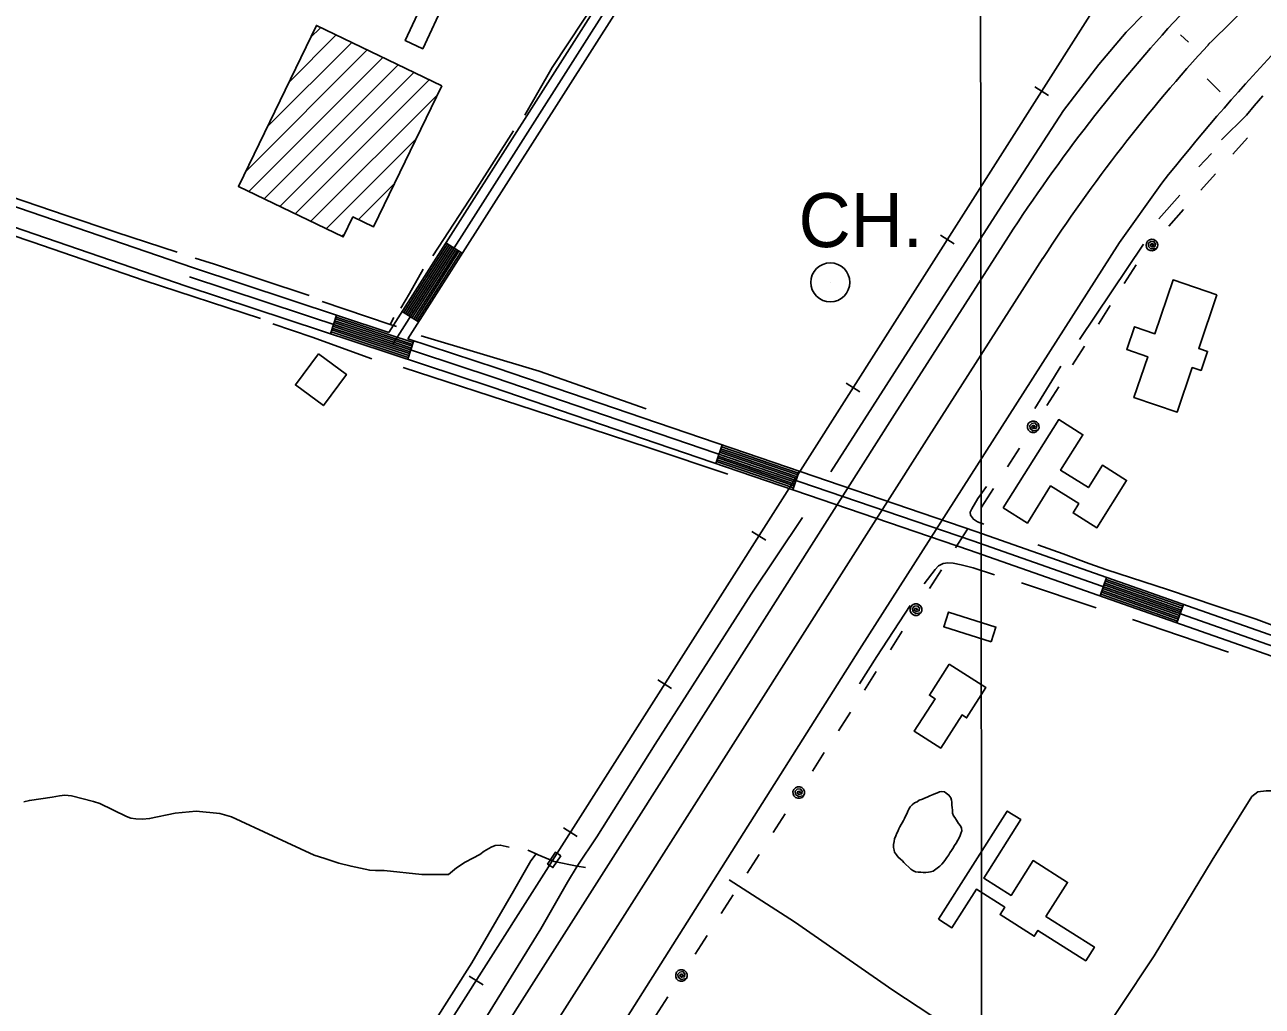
# Model space of a CAD drawing. Extents: x 3297716 to 3335574, y 688621 to 713991.
# Drawn here: x 3316135 to 3318037, y 699056 to 700565 of the extents above; entities that cross this region are included whole.
import ezdxf

# ---------------------------------------------------------------- set-up
doc = ezdxf.new("R2010")
doc.units = 0
for name, color, linetype in [('V-BLDG-IDEN', 7, 'Continuous'), ('V-BLDG-OTLN', 7, 'Continuous'), ('V-BRDG-OTLN', 7, 'Continuous'), ('V-DOMW-TANK', 7, 'Continuous'), ('V-GRID-MAJR', 7, 'Continuous'), ('V-RAIL-TRAK', 7, 'Continuous'), ('V-ROAD-CNTR', 7, 'Continuous'), ('V-TOPO-SHOR', 7, 'Continuous'), ('V-UTIL-LINE', 7, 'Continuous')]:
    doc.layers.add(name, color=color, linetype=linetype)

msp = doc.modelspace()

# ---------------------------------------------------------------- linework, layer by layer
at = {"layer": 'V-BLDG-OTLN'}
for p, q in [((3316541, 700476.1), (3316613.9, 700549)), ((3316574.1, 700544.6), (3316590.1, 700560.5)), ((3316474.9, 700339.3), (3316661.6, 700526)), ((3316507.9, 700407.7), (3316637.7, 700537.5)), ((3316479.5, 700308.5), (3316685.4, 700514.5)), ((3316503.3, 700297), (3316709.2, 700502.9)), ((3316527.2, 700285.5), (3316733.1, 700491.4)), ((3316551, 700274), (3316756.9, 700479.9)), ((3316574.8, 700262.5), (3316769.6, 700457.2)), ((3316598.7, 700250.9), (3316736.5, 700388.8)), ((3316648.2, 700265.1), (3316703.4, 700320.4)), ((3316622.5, 700239.4), (3316627.6, 700244.5))]:
    msp.add_line(p, q, dxfattribs=at)
for points in [[(3316781.3, 700601.7), (3316747, 700527.8), (3316719.9, 700540.4), (3316754.2, 700614.2)], [(3316776.1, 700470.6), (3316671.3, 700254), (3316639.6, 700269.3), (3316624.6, 700238.4), (3316463.7, 700316.2), (3316583.4, 700563.8)], [(3317967.2, 700149.6), (3317939.4, 700067), (3317953, 700062.4), (3317943.1, 700033.1), (3317929.4, 700037.7), (3317906.3, 699969.1), (3317839.9, 699991.5), (3317861.1, 700054.3), (3317828.8, 700065.2), (3317840.6, 700100.3), (3317872.1, 700089.7), (3317899.9, 700172.3)], [(3316586.5, 700058.9), (3316629.6, 700027.1), (3316594.3, 699979.2), (3316551.2, 700011)], [(3317639.1, 699821.7), (3317724.2, 699957.5), (3317761.4, 699934.2), (3317727.2, 699879.7), (3317769.8, 699853), (3317791.3, 699887.4), (3317828.4, 699864.1), (3317782.8, 699791.3), (3317746.2, 699814.2), (3317755.1, 699828.4), (3317711.7, 699855.6), (3317676, 699798.6)], [(3317620.6, 699615.7), (3317547.6, 699639), (3317554.9, 699661.7), (3317627.8, 699638.5)], [(3317556, 699581.6), (3317612.4, 699545.6), (3317582.7, 699499), (3317575.6, 699503.5), (3317543, 699452.4), (3317502.3, 699478.4), (3317534.2, 699528.3), (3317525.5, 699533.8)], [(3317539.5, 699189.3), (3317645, 699355.7), (3317665.9, 699342.5), (3317609, 699252.7), (3317651, 699226.1), (3317684.9, 699279.6), (3317737.8, 699246.1), (3317704.6, 699193.7), (3317779.1, 699146.5), (3317765.8, 699125.6), (3317692.3, 699172.2), (3317686.6, 699163.2), (3317634.1, 699196.5), (3317641.3, 699207.9), (3317597.8, 699235.5), (3317560.2, 699176.2)]]:
    msp.add_lwpolyline(points, close=True, dxfattribs=at)
at = {"layer": 'V-BRDG-OTLN'}
msp.add_lwpolyline([(3316959.3, 699287), (3316947, 699268.7), (3316943.8, 699270.8), (3316938.8, 699274.1), (3316951.1, 699292.5), (3316955.4, 699289.6)], close=True, dxfattribs=at)
at = {"layer": 'V-DOMW-TANK'}
msp.add_line((3317373.2, 700168.6), (3317373.2, 700168.6), dxfattribs=at)
msp.add_circle((3317373.2, 700168.6), 30, dxfattribs=at)
at = {"layer": 'V-GRID-MAJR'}
msp.add_spline([(3317610.9, 694015.5), (3317607.8, 697042.8), (3317601.6, 703104.4), (3317595.4, 709166), (3317592.3, 712200.3)], degree=3, dxfattribs=at)
at = {"layer": 'V-RAIL-TRAK'}
for points in [[(3316611.7, 698753.5), (3318304.4, 701417), (3318944.2, 702423.2), (3319364.6, 703087.2)], [(3316611.7, 698753.5), (3318304.4, 701417), (3318944.2, 702423.2)], [(3317687.3, 700469.3), (3317708.4, 700455.8)], [(3317542.5, 700241.4), (3317563.6, 700228)], [(3317397.7, 700013.5), (3317418.8, 700000.1)], [(3317252.8, 699785.6), (3317273.9, 699772.2)], [(3317108, 699557.7), (3317129.1, 699544.3)], [(3316963.2, 699329.9), (3316984.3, 699316.5)], [(3316818.4, 699102), (3316839.5, 699088.6)]]:
    msp.add_lwpolyline(points, dxfattribs=at)
at = {"layer": 'V-ROAD-CNTR'}
for p, q in [((3316782.4, 700229.5), (3316807.7, 700213.4)), ((3316605.1, 700089.7), (3316614.5, 700118.2)), ((3316715.3, 700124), (3316740.6, 700107.9)), ((3316723.8, 700050.5), (3316733.2, 700079)), ((3317197.2, 699890.2), (3317206.9, 699918.6)), ((3317315.5, 699849.8), (3317325.2, 699878.2)), ((3317787.9, 699686.4), (3317797.9, 699714.8)), ((3317905.9, 699645), (3317915.8, 699673.3))]:
    msp.add_line(p, q, dxfattribs=at)
for points in [[(3316694.7, 700091.7), (3317099.8, 700728.5), (3317445.4, 701266.4), (3317572.8, 701464.4), (3317679.6, 701642.1), (3317750, 701769.1), (3317942.5, 702126.3)], [(3316701.1, 700073.8), (3317112.4, 700720.4), (3317458, 701258.3), (3317585.6, 701456.4), (3317692.6, 701634.6), (3317763.2, 701761.9), (3317959.5, 702126.3)], [(3316724.1, 700082), (3317125, 700712.3), (3317470.6, 701250.2), (3317598.3, 701448.5), (3317705.6, 701627.1), (3317776.3, 701754.7), (3317972, 702117.8)], [(3316393, 700191.4), (3315681.3, 700435.5), (3315595.4, 700473.3)], [(3316383.3, 700163), (3315670.4, 700407.5), (3315583.3, 700445.9)], [(3316710.9, 698484.2), (3317418.1, 699604), (3317817.8, 700229.9), (3317882.7, 700321.3)], [(3317647, 700239.3), (3317471.8, 699965.3), (3317196.1, 699531.4), (3316582.4, 698566.3)], [(3316717.8, 700122.4), (3316784.9, 700227.9)], [(3316720.4, 700120.8), (3316787.4, 700226.3)], [(3316722.9, 700119.2), (3316790, 700224.7)], [(3316725.4, 700117.6), (3316792.5, 700223)], [(3316728, 700116), (3316795, 700221.4)], [(3316730.5, 700114.4), (3316797.6, 700219.8)], [(3316589.1, 698460.1), (3317248.9, 699497.8), (3317524.7, 699931.6), (3317699.8, 700205.6)], [(3316733, 700112.7), (3316800.1, 700218.2)], [(3316735.5, 700111.1), (3316802.6, 700216.6)], [(3316738.1, 700109.5), (3316805.2, 700215)], [(3316694.7, 700091.7), (3316392.9, 700191.4)], [(3318219.8, 699534.7), (3317587.3, 699757), (3317255.6, 699870.3), (3316851.9, 700008.2), (3316383.5, 700162.9)], [(3318382, 699470.9), (3318355.6, 699487.9), (3318333.2, 699499.9), (3318303.5, 699517.4), (3318273.4, 699530.7), (3318224.9, 699548.8), (3317592.2, 699771.1), (3317260.5, 699884.5), (3316856.7, 700022.4), (3316388.2, 700177.2)], [(3316729.4, 700067.6), (3316610.7, 700106.8)], [(3316730.4, 700070.4), (3316611.7, 700109.6)], [(3316731.3, 700073.3), (3316612.6, 700112.5)], [(3316732.3, 700076.1), (3316613.6, 700115.3)], [(3316724.7, 700053.3), (3316606, 700092.5)], [(3316725.7, 700056.2), (3316607, 700095.4)], [(3316726.6, 700059), (3316607.9, 700098.2)], [(3316727.6, 700061.9), (3316608.9, 700101.1)], [(3316728.5, 700064.7), (3316609.8, 700103.9)], [(3318230, 699562.9), (3317597.1, 699785.3), (3317265.3, 699898.7), (3316861.4, 700036.6), (3316724.1, 700082)], [(3317324.3, 699875.4), (3317264.4, 699895.8), (3317206, 699915.8)], [(3317318.4, 699858.3), (3317258.6, 699878.8), (3317200.2, 699898.8)], [(3317319.4, 699861.2), (3317259.5, 699881.6), (3317201.1, 699901.6)], [(3317320.4, 699864), (3317260.5, 699884.5), (3317202.1, 699904.4)], [(3317321.4, 699866.9), (3317261.5, 699887.3), (3317203.1, 699907.3)], [(3317322.3, 699869.7), (3317262.4, 699890.2), (3317204, 699910.1)], [(3317323.3, 699872.5), (3317263.4, 699893), (3317205, 699912.9)], [(3317316.5, 699852.7), (3317256.6, 699873.1), (3317198.2, 699893.1)], [(3317317.5, 699855.5), (3317257.6, 699876), (3317199.2, 699895.9)], [(3317912.8, 699664.8), (3317794.9, 699706.3)], [(3317913.8, 699667.7), (3317795.9, 699709.1)], [(3317914.8, 699670.5), (3317796.9, 699711.9)], [(3317906.9, 699647.8), (3317788.9, 699689.3)], [(3317907.9, 699650.7), (3317789.9, 699692.1)], [(3317908.9, 699653.5), (3317790.9, 699694.9)], [(3317909.9, 699656.3), (3317791.9, 699697.8)], [(3317910.8, 699659.2), (3317792.9, 699700.6)], [(3317911.8, 699662), (3317793.9, 699703.4)]]:
    msp.add_lwpolyline(points, dxfattribs=at)
for centre, radius, start, end in [((3315869, 702697.2), 3004.4, 313.9336, 320.9197), ((3320280.2, 698430.3), 3053.5, 131.7408, 141.7368), ((3319800.2, 698841.3), 2567.2, 137.4096, 147.0043), ((3319800.2, 698841.3), 2504.5, 137.4096, 147.0043)]:
    msp.add_arc(centre, radius, start, end, dxfattribs=at)
at = {"layer": 'V-TOPO-SHOR'}
for p, q in [((3317923.5, 700537.9), (3317911.4, 700549.2)), ((3317972.2, 700461.7), (3317952.1, 700481.5)), ((3317974.4, 700387.9), (3318012.9, 700425.5)), ((3317939.8, 700346.4), (3317958.8, 700366.6)), ((3317878.2, 700266.5), (3317910.6, 700302.8)), ((3317756.3, 700080.8), (3317854.4, 700227.3)), ((3316702.6, 700114.8), (3316696.7, 700103.9)), ((3317687.6, 699974.5), (3317727.3, 700039.9)), ((3317781.8, 699668.1), (3317666.9, 699706.6)), ((3317985.1, 699599.8), (3317837.4, 699650.1))]:
    msp.add_line(p, q, dxfattribs=at)
for points in [[(3317118.8, 700764.2), (3317040.9, 700643.4), (3316945.8, 700499.2), (3316903.8, 700425.9)], [(3317374.1, 699877.4), (3317510.3, 700089.8), (3317632.1, 700279.5), (3317731.6, 700432.8), (3317785.8, 700503.7), (3317827.9, 700553.2), (3317856, 700582)], [(3318038, 700455.4), (3318024.8, 700439.8), (3318012.9, 700425.5)], [(3316886.6, 700401.4), (3316826.7, 700308.5), (3316762.2, 700209.3)], [(3316369.6, 700214.8), (3316275.4, 700246), (3316197.6, 700271.9), (3316093.2, 700307.4), (3315942, 700355.7), (3315907.1, 700369.8)], [(3316497.8, 700113), (3316318.8, 700171.4), (3316146, 700231.1), (3316015.7, 700274.8), (3315920.9, 700304.5)], [(3316572.1, 700148.3), (3316427, 700196.6), (3316397.2, 700205.9)], [(3316747.7, 700189), (3316726.5, 700151.4), (3316713.3, 700129.1)], [(3316706.6, 700100.5), (3316696.7, 700103.9), (3316592.4, 700139.4)], [(3316668.6, 700050.8), (3316576.9, 700084.5), (3316516.4, 700105.1)], [(3317090.4, 699974), (3316925.6, 700032), (3316744.7, 700086.2)], [(3317215.5, 699873.9), (3317094.6, 699914.1), (3316918, 699972), (3316716.8, 700037.9)], [(3317609.2, 699796.6), (3317599.4, 699800.4), (3317593.2, 699804.5), (3317588.4, 699810.8), (3317588.2, 699815.1), (3317590.6, 699820.4), (3317599.9, 699836.1), (3317613.2, 699854.9)], [(3317330.3, 699807), (3317251.8, 699689.4), (3317104.3, 699458.5), (3317014.4, 699316.2), (3316984, 699271)], [(3318056.3, 699639.9), (3318027.7, 699650.6), (3317967.4, 699670.9), (3317891.5, 699696.2), (3317798, 699726.6), (3317770.3, 699736.4), (3317731.3, 699751.1), (3317691.9, 699764.8)], [(3317625.4, 699719.1), (3317592.6, 699729.6), (3317574.2, 699734.4), (3317562.2, 699736.7), (3317553.6, 699737.2), (3317546.9, 699736.1), (3317539.7, 699732.5), (3317534.2, 699727.1), (3317517.3, 699704.9)], [(3317495.7, 699671.9), (3317444.9, 699593.2), (3317417.9, 699551.1)], [(3318219.8, 699309.2), (3318179.9, 699316.8), (3318167, 699322.9), (3318149.9, 699335.7), (3318107, 699361.5), (3318072.8, 699382.8), (3318059.9, 699385.6), (3318053.3, 699386.8), (3318042.9, 699386.8), (3318030.1, 699385), (3318021, 699377.9), (3317959.9, 699280.4), (3317870.9, 699133.3), (3317763.4, 698971.2), (3317731.9, 698921.6), (3317728.2, 698917.8), (3317724, 698917.4), (3317719, 698917.3), (3317710.3, 698921), (3317665.3, 698951), (3317469.4, 699080.2), (3317318, 699185.3), (3317218, 699249.7)], [(3317531.3, 699263.4), (3317527.1, 699262), (3317524, 699261.6), (3317520.2, 699261.3), (3317515.7, 699261.2), (3317512.2, 699261.6), (3317508.3, 699261.9), (3317504.2, 699262.5), (3317500, 699264.2), (3317496.8, 699266.3), (3317493.7, 699269.4), (3317489.1, 699273.6), (3317486.3, 699276.7), (3317483.9, 699279.1), (3317480.7, 699282.2), (3317477.5, 699285), (3317474.7, 699288.4), (3317471.9, 699292.6), (3317471.2, 699295.7), (3317470.5, 699299.9), (3317470.4, 699304.4), (3317471.1, 699308.9), (3317472.1, 699313.1), (3317473.8, 699317.7), (3317475.2, 699321.5), (3317476.9, 699324.3), (3317478.6, 699328.5), (3317480, 699331.3), (3317482.1, 699334.8), (3317483.8, 699337.6), (3317485.8, 699341.4), (3317487.2, 699344.2), (3317489.3, 699348.7), (3317491.3, 699352.2), (3317492.3, 699355.4), (3317494.1, 699358.5), (3317496.1, 699362), (3317499.2, 699365.5), (3317502.7, 699368.3), (3317506.5, 699370.1), (3317510, 699372.2), (3317514.8, 699374), (3317518, 699375.4), (3317522.1, 699377.2), (3317526.3, 699379.3), (3317531.5, 699381.4), (3317535, 699382.5), (3317538.1, 699383.9), (3317541.2, 699385), (3317544.7, 699386), (3317548.9, 699385.4), (3317551.3, 699383.3), (3317555.5, 699380.2), (3317558.3, 699376), (3317559.4, 699372.6), (3317560.1, 699369.5), (3317560.1, 699364.9), (3317560.5, 699361.1), (3317560.9, 699356.9), (3317560.9, 699352.4), (3317562.4, 699348.2), (3317564.5, 699345.8), (3317567.3, 699341.7), (3317570.4, 699336.5), (3317573.3, 699333), (3317575, 699329.2), (3317575.4, 699325.4), (3317574, 699321.2), (3317573, 699318), (3317571.3, 699314.5), (3317569.2, 699311), (3317566.5, 699306.1), (3317564.1, 699302.7), (3317561.3, 699298.1), (3317559.3, 699295.3), (3317556.9, 699291.5), (3317555.1, 699288.3), (3317552.4, 699284.1), (3317550.3, 699281.3), (3317547.9, 699277.8), (3317544.8, 699274), (3317541.7, 699271.2), (3317531.3, 699263.4)], [(3316879.6, 699300.3), (3316865.9, 699303.5), (3316858, 699302.7), (3316851.8, 699300.1), (3316841.5, 699293.8), (3316834.5, 699288.8), (3316823.7, 699283.3), (3316812.1, 699277), (3316798.9, 699268.2), (3316786.6, 699258.2), (3316745.5, 699257.9), (3316687.8, 699264.1), (3316674.1, 699264.4), (3316665.4, 699264.8), (3316636.7, 699270.8), (3316618, 699275.6), (3316596.4, 699282.5), (3316579.8, 699287.8), (3316516.9, 699317.2), (3316453.2, 699347), (3316435, 699351.8), (3316398.9, 699355.3), (3316366.5, 699352.2), (3316327.2, 699344), (3316316.4, 699343.1), (3316306, 699343.9), (3316298.1, 699345), (3316291.5, 699347.5), (3316250.7, 699367.5), (3316241.1, 699370.3), (3316207, 699379.2), (3316197.1, 699380), (3316188.8, 699379.1), (3316177.2, 699377.3), (3316142.4, 699372.1), (3316133.7, 699370)], [(3316732.1, 698980.5), (3316822.4, 699122.1), (3316886.1, 699232.3), (3316912.9, 699279), (3316921.2, 699290)], [(3316997.2, 699268.8), (3316984, 699271), (3316948.6, 699278), (3316924.5, 699288.6), (3316921.2, 699290), (3316908.2, 699295.6)], [(3316455.2, 698431.9), (3316505.9, 698510.6), (3316571, 698611.9), (3316674.1, 698776.3), (3316745.6, 698884.7), (3316832.9, 699020.5), (3316928.2, 699174.7), (3316969.4, 699246.4), (3316984, 699271)]]:
    msp.add_lwpolyline(points, dxfattribs=at)
at = {"layer": 'V-UTIL-LINE'}
for points in [[(3318014.4, 700391), (3317991.8, 700365.6)], [(3317965.2, 700335.7), (3317942.6, 700310.3)], [(3317916, 700280.5), (3317893.4, 700255.1)], [(3317867.4, 700226), (3317870.3, 700225.6), (3317869.2, 700227.7), (3317866.5, 700227.9), (3317864.8, 700225.5), (3317867.2, 700223.2), (3317871.9, 700223.3), (3317873.1, 700227.4), (3317870.5, 700231.5), (3317865.9, 700231.4), (3317862.3, 700228.8), (3317862.1, 700224), (3317866, 700220.1), (3317874.2, 700220), (3317875.9, 700223), (3317876.4, 700226.5), (3317875.5, 700229.9), (3317873.4, 700232.7), (3317870.4, 700234.5), (3317866.9, 700234.9), (3317863.5, 700234.1), (3317860.7, 700231.9), (3317858.9, 700228.9), (3317858.4, 700225.4), (3317859.3, 700222), (3317861.4, 700219.2), (3317864.5, 700217.5), (3317868, 700217), (3317871.4, 700217.9), (3317874.2, 700220)], [(3317843, 700195.7), (3317824.8, 700166.9)], [(3317803.4, 700133.1), (3317785.2, 700104.4)], [(3317763.8, 700070.6), (3317745.6, 700041.9)], [(3317724.2, 700008.1), (3317706, 699979.4)], [(3317685.1, 699946.5), (3317688, 699946.6), (3317686.6, 699948.5), (3317683.8, 699948.3), (3317682.5, 699945.7), (3317685.3, 699943.7), (3317689.9, 699944.6), (3317690.5, 699948.8), (3317687.3, 699952.5), (3317682.7, 699951.7), (3317679.6, 699948.5), (3317680.1, 699943.8), (3317684.6, 699940.5), (3317692.7, 699941.7), (3317694, 699944.9), (3317693.9, 699948.4), (3317692.5, 699951.7), (3317690, 699954.1), (3317686.7, 699955.4), (3317683.2, 699955.3), (3317680, 699953.9), (3317677.5, 699951.4), (3317676.2, 699948.1), (3317676.3, 699944.6), (3317677.7, 699941.4), (3317680.2, 699938.9), (3317683.5, 699937.7), (3317687, 699937.7), (3317690.2, 699939.1), (3317692.7, 699941.7)], [(3317664, 699913.7), (3317645.7, 699885)], [(3317624.1, 699851.4), (3317605.8, 699822.7)], [(3317584.2, 699789.1), (3317565.8, 699760.4)], [(3317544.3, 699726.8), (3317525.9, 699698.1)], [(3317504.9, 699665.3), (3317507.7, 699665.4), (3317506.3, 699667.3), (3317503.6, 699667.1), (3317502.3, 699664.5), (3317505.1, 699662.5), (3317509.7, 699663.4), (3317510.3, 699667.6), (3317507, 699671.2), (3317502.5, 699670.5), (3317499.3, 699667.3), (3317499.9, 699662.6), (3317504.4, 699659.3), (3317512.4, 699660.5), (3317513.7, 699663.7), (3317513.7, 699667.2), (3317512.3, 699670.5), (3317509.7, 699672.9), (3317506.5, 699674.2), (3317502.9, 699674.1), (3317499.7, 699672.7), (3317497.3, 699670.2), (3317496, 699666.9), (3317496.1, 699663.4), (3317497.5, 699660.2), (3317500, 699657.7), (3317503.3, 699656.5), (3317506.8, 699656.5), (3317510, 699657.9), (3317512.4, 699660.5)], [(3317483.8, 699632.5), (3317465.5, 699603.8)], [(3317443.9, 699570.2), (3317425.5, 699541.5)], [(3317404, 699507.9), (3317385.6, 699479.2)], [(3317364, 699445.6), (3317345.7, 699416.9)], [(3317324.6, 699384.1), (3317327.5, 699384.2), (3317326.1, 699386.1), (3317323.4, 699385.9), (3317322.1, 699383.3), (3317324.9, 699381.3), (3317329.5, 699382.2), (3317330.1, 699386.4), (3317326.8, 699390), (3317322.3, 699389.3), (3317319.1, 699386.1), (3317319.7, 699381.4), (3317324.1, 699378.1), (3317332.2, 699379.3), (3317333.5, 699382.5), (3317333.4, 699386), (3317332, 699389.3), (3317329.5, 699391.7), (3317326.2, 699393), (3317322.7, 699392.9), (3317319.5, 699391.5), (3317317.1, 699389), (3317315.8, 699385.7), (3317315.9, 699382.2), (3317317.3, 699379), (3317319.8, 699376.5), (3317323.1, 699375.3), (3317326.6, 699375.3), (3317329.8, 699376.7), (3317332.2, 699379.3)], [(3317303.6, 699351.3), (3317285.3, 699322.6)], [(3317263.7, 699289), (3317245.3, 699260.3)], [(3317223.7, 699226.7), (3317205.4, 699198)], [(3317183.8, 699164.4), (3317165.5, 699135.7)], [(3317144.4, 699102.9), (3317147.3, 699103), (3317145.9, 699104.9), (3317143.2, 699104.7), (3317141.9, 699102.1), (3317144.6, 699100.1), (3317149.2, 699101), (3317149.8, 699105.2), (3317146.6, 699108.8), (3317142.1, 699108.1), (3317138.9, 699104.9), (3317139.5, 699100.2), (3317143.9, 699096.9), (3317152, 699098.1), (3317153.3, 699101.3), (3317153.2, 699104.8), (3317151.8, 699108.1), (3317149.3, 699110.5), (3317146, 699111.8), (3317142.5, 699111.7), (3317139.3, 699110.3), (3317136.8, 699107.8), (3317135.6, 699104.5), (3317135.6, 699101), (3317137, 699097.8), (3317139.6, 699095.3), (3317142.8, 699094.1), (3317146.3, 699094.1), (3317149.6, 699095.5), (3317152, 699098.1)], [(3317123.4, 699070.1), (3317105, 699041.4)]]:
    msp.add_lwpolyline(points, dxfattribs=at)

# ---------------------------------------------------------------- texts
at = {"layer": 'V-BLDG-IDEN'}
msp.add_text('CH.', height=83, dxfattribs=at).set_placement((3317324.4, 700222.8))

doc.saveas('drawing.dxf')
